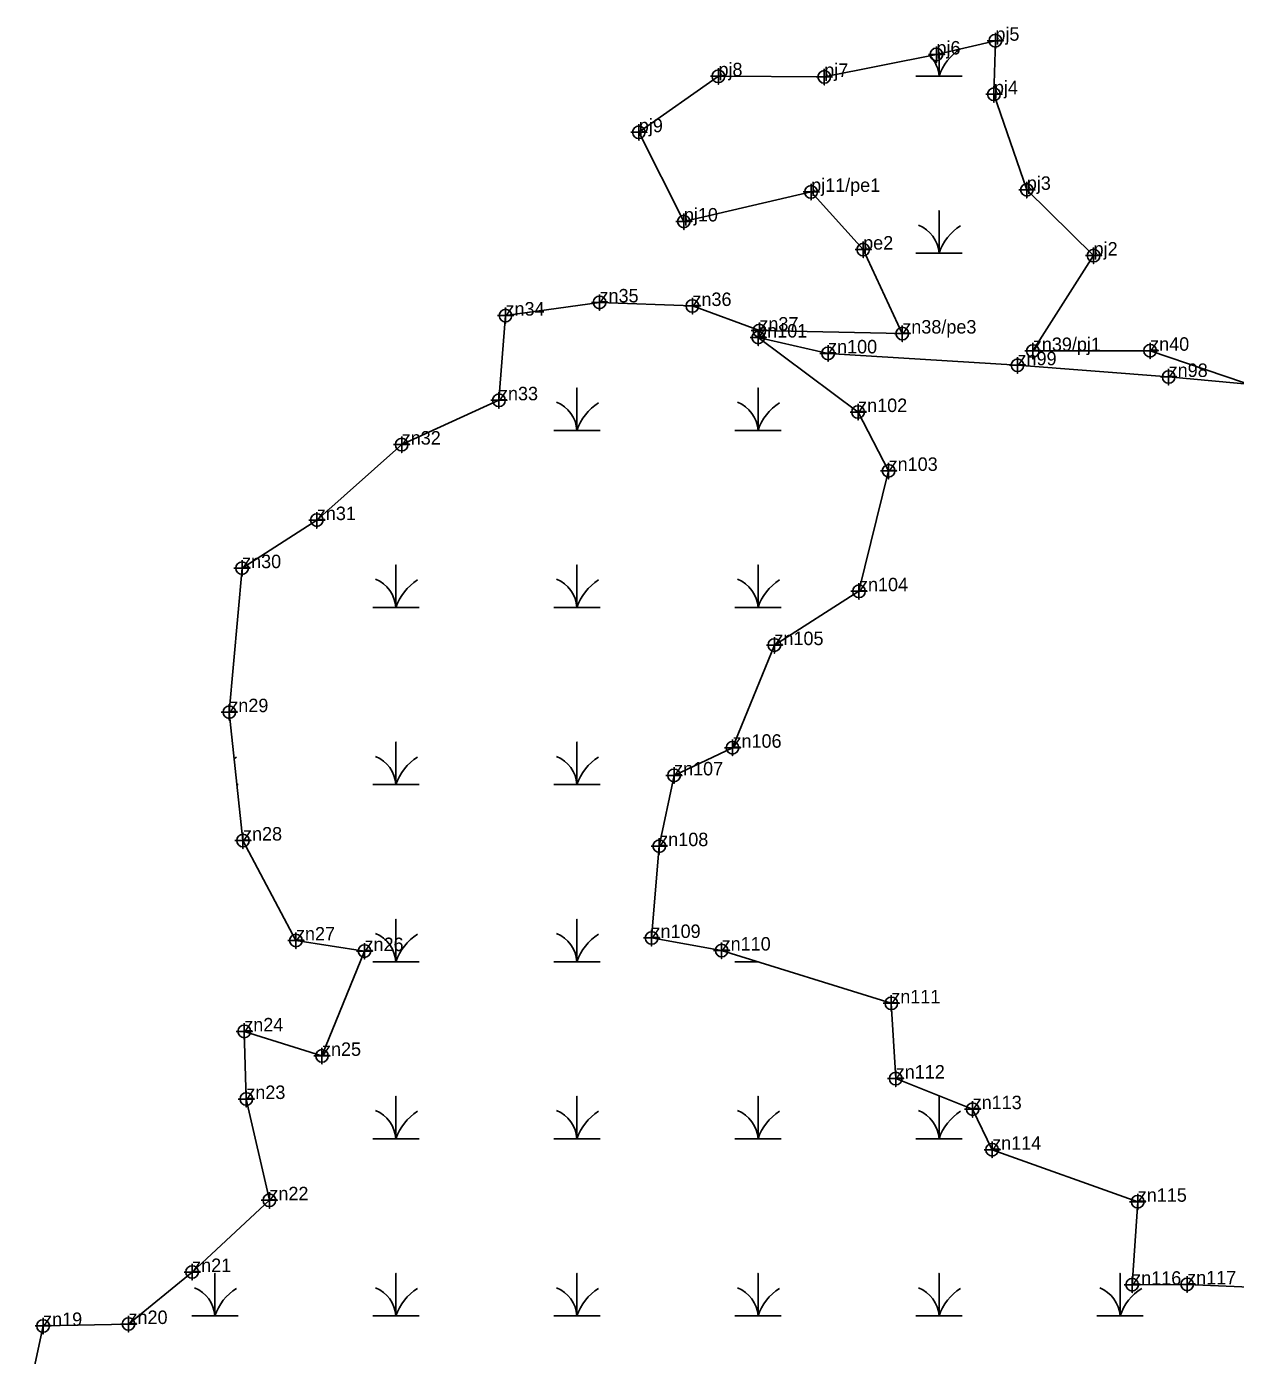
# Model space of a CAD drawing. Extents: x 2071991 to 2268989, y 436479 to 469629.
# Drawn here: x 2230405.6 to 2230854.3, y 438121.3 to 438614.8 of the extents above; entities that cross this region are included whole.
import ezdxf

# ---------------------------------------------------------------- set-up
doc = ezdxf.new("R2010")
doc.units = 0
for name, color, linetype in [('Exist Environmental Wetland Boundary', 7, 'Continuous'), ('Exist Environmental Wetland Boundary Cogo Comment', 7, 'Continuous'), ('Exist Environmental Wetland Boundary Cogo Point CELL', 7, 'Continuous'), ('Exist Hydro Swamp or Marsh', 7, 'Continuous')]:
    doc.layers.add(name, color=color, linetype=linetype)

msp = doc.modelspace()

# ---------------------------------------------------------------- linework, layer by layer
at = {"layer": 'Exist Environmental Wetland Boundary'}
for points in [[(2230779.1, 438494.34), (2230801.65, 438529.78), (2230776.86, 438554.19), (2230764.66, 438589.69), (2230765.19, 438609.56), (2230743.31, 438604.47), (2230701.66, 438596.15), (2230662.39, 438596.38), (2230632.84, 438575.59), (2230649.55, 438542.44), (2230696.79, 438553.43), (2230716.12, 438532.01), (2230730.64, 438500.82)], [(2230405.57, 438103.3), (2230411.69, 438132.22), (2230443.4, 438132.95), (2230467.02, 438152.26), (2230495.69, 438178.91), (2230487.13, 438216.52), (2230486.37, 438241.63), (2230515.22, 438232.54), (2230531.01, 438271.46), (2230505.55, 438275.39), (2230485.9, 438312.52), (2230480.82, 438360.2), (2230485.56, 438413.68), (2230513.3, 438431.53), (2230544.81, 438459.58), (2230580.92, 438476.03), (2230583.34, 438507.5), (2230618.25, 438512.38), (2230652.74, 438511.05), (2230677.58, 438501.92), (2230730.64, 438500.82)], [(2230773.41, 438489.04), (2230703.08, 438493.45), (2230677.15, 438499.34), (2230714.24, 438471.67), (2230725.56, 438449.82), (2230714.56, 438405.11), (2230683.17, 438385.1), (2230667.6, 438346.99), (2230645.91, 438336.71), (2230640.41, 438310.43), (2230637.56, 438276.33), (2230663.58, 438271.66), (2230726.56, 438252.06), (2230728.2, 438224.11), (2230756.76, 438212.75), (2230763.99, 438197.68), (2230818.04, 438178.35), (2230815.97, 438147.55), (2230836.38, 438147.67), (2230882.77, 438145.68)], [(2230779.1, 438494.34), (2230822.64, 438494.43), (2230857.33, 438482.66), (2230926.6, 438485.36), (2230967.82, 438479.62), (2231002.17, 438472.78), (2231058.98, 438467.47), (2231102.43, 438467.32)], [(2231168.57, 438357.88), (2231143.34, 438350.29), (2231127.35, 438327.91), (2231097.19, 438298.69), (2231064.71, 438287.03), (2231042.18, 438322.55), (2231008.55, 438316.28), (2230977.96, 438345.23), (2230949.82, 438363.99), (2230923.08, 438386.48), (2230914.83, 438431.59), (2230893.87, 438459.97), (2230888.53, 438479.29), (2230829.51, 438484.69), (2230773.41, 438489.04)]]:
    msp.add_lwpolyline(points, dxfattribs=at)
at = {"layer": 'Exist Environmental Wetland Boundary Cogo Point CELL'}
for points in [[(2230765.19, 438612.56), (2230765.19, 438606.56), (2230765.19, 438609.56), (2230768.19, 438609.56), (2230762.19, 438609.56)], [(2230743.31, 438607.47), (2230743.31, 438601.47), (2230743.31, 438604.47), (2230746.31, 438604.47), (2230740.31, 438604.47)], [(2230662.39, 438599.38), (2230662.39, 438593.38), (2230662.39, 438596.38), (2230665.39, 438596.38), (2230659.39, 438596.38)], [(2230701.66, 438599.15), (2230701.66, 438593.15), (2230701.66, 438596.15), (2230704.66, 438596.15), (2230698.66, 438596.15)], [(2230764.66, 438592.69), (2230764.66, 438586.69), (2230764.66, 438589.69), (2230767.66, 438589.69), (2230761.66, 438589.69)], [(2230632.84, 438578.59), (2230632.84, 438572.59), (2230632.84, 438575.59), (2230635.84, 438575.59), (2230629.84, 438575.59)], [(2230696.79, 438556.43), (2230696.79, 438550.43), (2230696.79, 438553.43), (2230699.79, 438553.43), (2230693.79, 438553.43)], [(2230776.86, 438557.19), (2230776.86, 438551.19), (2230776.86, 438554.19), (2230779.86, 438554.19), (2230773.86, 438554.19)], [(2230649.55, 438545.44), (2230649.55, 438539.44), (2230649.55, 438542.44), (2230652.55, 438542.44), (2230646.55, 438542.44)], [(2230716.12, 438535.01), (2230716.12, 438529.01), (2230716.12, 438532.01), (2230719.12, 438532.01), (2230713.12, 438532.01)], [(2230801.65, 438532.78), (2230801.65, 438526.78), (2230801.65, 438529.78), (2230804.65, 438529.78), (2230798.65, 438529.78)], [(2230583.34, 438510.5), (2230583.34, 438504.5), (2230583.34, 438507.5), (2230586.34, 438507.5), (2230580.34, 438507.5)], [(2230618.25, 438515.38), (2230618.25, 438509.38), (2230618.25, 438512.38), (2230621.25, 438512.38), (2230615.25, 438512.38)], [(2230652.74, 438514.05), (2230652.74, 438508.05), (2230652.74, 438511.05), (2230655.74, 438511.05), (2230649.74, 438511.05)], [(2230677.15, 438502.34), (2230677.15, 438496.34), (2230677.15, 438499.34), (2230680.15, 438499.34), (2230674.15, 438499.34)], [(2230677.58, 438504.92), (2230677.58, 438498.92), (2230677.58, 438501.92), (2230680.58, 438501.92), (2230674.58, 438501.92)], [(2230730.64, 438503.82), (2230730.64, 438497.82), (2230730.64, 438500.82), (2230733.64, 438500.82), (2230727.64, 438500.82)], [(2230703.08, 438496.45), (2230703.08, 438490.45), (2230703.08, 438493.45), (2230706.08, 438493.45), (2230700.08, 438493.45)], [(2230779.1, 438497.34), (2230779.1, 438491.34), (2230779.1, 438494.34), (2230782.1, 438494.34), (2230776.1, 438494.34)], [(2230822.64, 438497.43), (2230822.64, 438491.43), (2230822.64, 438494.43), (2230825.64, 438494.43), (2230819.64, 438494.43)], [(2230773.41, 438492.04), (2230773.41, 438486.04), (2230773.41, 438489.04), (2230776.41, 438489.04), (2230770.41, 438489.04)], [(2230829.51, 438487.69), (2230829.51, 438481.69), (2230829.51, 438484.69), (2230832.51, 438484.69), (2230826.51, 438484.69)], [(2230580.92, 438479.03), (2230580.92, 438473.03), (2230580.92, 438476.03), (2230583.92, 438476.03), (2230577.92, 438476.03)], [(2230714.24, 438474.67), (2230714.24, 438468.67), (2230714.24, 438471.67), (2230717.24, 438471.67), (2230711.24, 438471.67)], [(2230544.81, 438462.58), (2230544.81, 438456.58), (2230544.81, 438459.58), (2230547.81, 438459.58), (2230541.81, 438459.58)], [(2230725.56, 438452.82), (2230725.56, 438446.82), (2230725.56, 438449.82), (2230728.56, 438449.82), (2230722.56, 438449.82)], [(2230513.3, 438434.53), (2230513.3, 438428.53), (2230513.3, 438431.53), (2230516.3, 438431.53), (2230510.3, 438431.53)], [(2230485.56, 438416.68), (2230485.56, 438410.68), (2230485.56, 438413.68), (2230488.56, 438413.68), (2230482.56, 438413.68)], [(2230714.56, 438408.11), (2230714.56, 438402.11), (2230714.56, 438405.11), (2230717.56, 438405.11), (2230711.56, 438405.11)], [(2230683.17, 438388.1), (2230683.17, 438382.1), (2230683.17, 438385.1), (2230686.17, 438385.1), (2230680.17, 438385.1)], [(2230480.82, 438363.2), (2230480.82, 438357.2), (2230480.82, 438360.2), (2230483.82, 438360.2), (2230477.82, 438360.2)], [(2230667.6, 438349.99), (2230667.6, 438343.99), (2230667.6, 438346.99), (2230670.6, 438346.99), (2230664.6, 438346.99)], [(2230645.91, 438339.71), (2230645.91, 438333.71), (2230645.91, 438336.71), (2230648.91, 438336.71), (2230642.91, 438336.71)], [(2230485.9, 438315.52), (2230485.9, 438309.52), (2230485.9, 438312.52), (2230488.9, 438312.52), (2230482.9, 438312.52)], [(2230640.41, 438313.43), (2230640.41, 438307.43), (2230640.41, 438310.43), (2230643.41, 438310.43), (2230637.41, 438310.43)], [(2230637.56, 438279.33), (2230637.56, 438273.33), (2230637.56, 438276.33), (2230640.56, 438276.33), (2230634.56, 438276.33)], [(2230505.55, 438278.39), (2230505.55, 438272.39), (2230505.55, 438275.39), (2230508.55, 438275.39), (2230502.55, 438275.39)], [(2230531.01, 438274.46), (2230531.01, 438268.46), (2230531.01, 438271.46), (2230534.01, 438271.46), (2230528.01, 438271.46)], [(2230663.58, 438274.66), (2230663.58, 438268.66), (2230663.58, 438271.66), (2230666.58, 438271.66), (2230660.58, 438271.66)], [(2230726.56, 438255.06), (2230726.56, 438249.06), (2230726.56, 438252.06), (2230729.56, 438252.06), (2230723.56, 438252.06)], [(2230486.37, 438244.63), (2230486.37, 438238.63), (2230486.37, 438241.63), (2230489.37, 438241.63), (2230483.37, 438241.63)], [(2230515.22, 438235.54), (2230515.22, 438229.54), (2230515.22, 438232.54), (2230518.22, 438232.54), (2230512.22, 438232.54)], [(2230728.2, 438227.11), (2230728.2, 438221.11), (2230728.2, 438224.11), (2230731.2, 438224.11), (2230725.2, 438224.11)], [(2230487.13, 438219.52), (2230487.13, 438213.52), (2230487.13, 438216.52), (2230490.13, 438216.52), (2230484.13, 438216.52)], [(2230756.76, 438215.75), (2230756.76, 438209.75), (2230756.76, 438212.75), (2230759.76, 438212.75), (2230753.76, 438212.75)], [(2230763.99, 438200.68), (2230763.99, 438194.68), (2230763.99, 438197.68), (2230766.99, 438197.68), (2230760.99, 438197.68)], [(2230495.69, 438181.91), (2230495.69, 438175.91), (2230495.69, 438178.91), (2230498.69, 438178.91), (2230492.69, 438178.91)], [(2230818.04, 438181.35), (2230818.04, 438175.35), (2230818.04, 438178.35), (2230821.04, 438178.35), (2230815.04, 438178.35)], [(2230467.02, 438155.26), (2230467.02, 438149.26), (2230467.02, 438152.26), (2230470.02, 438152.26), (2230464.02, 438152.26)], [(2230815.97, 438150.55), (2230815.97, 438144.55), (2230815.97, 438147.55), (2230818.97, 438147.55), (2230812.97, 438147.55)], [(2230836.38, 438150.67), (2230836.38, 438144.67), (2230836.38, 438147.67), (2230839.38, 438147.67), (2230833.38, 438147.67)], [(2230443.4, 438135.95), (2230443.4, 438129.95), (2230443.4, 438132.95), (2230446.4, 438132.95), (2230440.4, 438132.95)], [(2230411.69, 438135.22), (2230411.69, 438129.22), (2230411.69, 438132.22), (2230414.69, 438132.22), (2230408.69, 438132.22)]]:
    msp.add_lwpolyline(points, dxfattribs=at)
for centre in [(2230765.19, 438609.56), (2230743.31, 438604.47), (2230662.39, 438596.38), (2230701.66, 438596.15), (2230764.66, 438589.69), (2230632.84, 438575.59), (2230696.79, 438553.43), (2230776.86, 438554.19), (2230649.55, 438542.44), (2230716.12, 438532.01), (2230801.65, 438529.78), (2230618.25, 438512.38), (2230652.74, 438511.05), (2230583.34, 438507.5), (2230677.15, 438499.34), (2230677.58, 438501.92), (2230730.64, 438500.82), (2230703.08, 438493.45), (2230779.1, 438494.34), (2230822.64, 438494.43), (2230773.41, 438489.04), (2230829.51, 438484.69), (2230580.92, 438476.03), (2230714.24, 438471.67), (2230544.81, 438459.58), (2230725.56, 438449.82), (2230513.3, 438431.53), (2230485.56, 438413.68), (2230714.56, 438405.11), (2230683.17, 438385.1), (2230480.82, 438360.2), (2230667.6, 438346.99), (2230645.91, 438336.71), (2230485.9, 438312.52), (2230640.41, 438310.43), (2230637.56, 438276.33), (2230505.55, 438275.39), (2230531.01, 438271.46), (2230663.58, 438271.66), (2230726.56, 438252.06), (2230486.37, 438241.63), (2230515.22, 438232.54), (2230728.2, 438224.11), (2230487.13, 438216.52), (2230756.76, 438212.75), (2230763.99, 438197.68), (2230495.69, 438178.91), (2230818.04, 438178.35), (2230467.02, 438152.26), (2230815.97, 438147.55), (2230836.38, 438147.67), (2230411.69, 438132.22), (2230443.4, 438132.95)]:
    msp.add_circle(centre, 2.34, dxfattribs=at)
at = {"layer": 'Exist Hydro Swamp or Marsh'}
for p, q in [((2230483.68, 438333.3), (2230484.07, 438333.3)), ((2230668.48, 438267.52), (2230676.87, 438267.52))]:
    msp.add_line(p, q, dxfattribs=at)
for points in [[(2230735.68, 438596.42), (2230744.28, 438596.42), (2230744.28, 438604.7)], [(2230744.28, 438604.7), (2230744.28, 438596.42), (2230752.88, 438596.42)], [(2230735.68, 438530.64), (2230744.28, 438530.64), (2230744.28, 438546.42), (2230744.28, 438530.64), (2230752.88, 438530.64)], [(2230601.27, 438464.86), (2230609.87, 438464.86), (2230609.87, 438480.64), (2230609.87, 438464.86), (2230618.48, 438464.86)], [(2230668.48, 438464.86), (2230677.08, 438464.86), (2230677.08, 438480.64), (2230677.08, 438464.86), (2230685.68, 438464.86)], [(2230534.07, 438399.08), (2230542.67, 438399.08), (2230542.67, 438414.86), (2230542.67, 438399.08), (2230551.27, 438399.08)], [(2230601.27, 438399.08), (2230609.87, 438399.08), (2230609.87, 438414.86), (2230609.87, 438399.08), (2230618.48, 438399.08)], [(2230668.48, 438399.08), (2230677.08, 438399.08), (2230677.08, 438414.86), (2230677.08, 438399.08), (2230685.68, 438399.08)], [(2230534.07, 438333.3), (2230542.67, 438333.3), (2230542.67, 438349.08), (2230542.67, 438333.3), (2230551.27, 438333.3)], [(2230601.27, 438333.3), (2230609.87, 438333.3), (2230609.87, 438349.08), (2230609.87, 438333.3), (2230618.48, 438333.3)], [(2230534.07, 438267.52), (2230542.67, 438267.52), (2230542.67, 438283.3), (2230542.67, 438267.52), (2230551.27, 438267.52)], [(2230601.27, 438267.52), (2230609.87, 438267.52), (2230609.87, 438283.3), (2230609.87, 438267.52), (2230618.48, 438267.52)], [(2230534.07, 438201.74), (2230542.67, 438201.74), (2230542.67, 438217.52), (2230542.67, 438201.74), (2230551.27, 438201.74)], [(2230601.27, 438201.74), (2230609.87, 438201.74), (2230609.87, 438217.52), (2230609.87, 438201.74), (2230618.48, 438201.74)], [(2230668.48, 438201.74), (2230677.08, 438201.74), (2230677.08, 438217.52), (2230677.08, 438201.74), (2230685.68, 438201.74)], [(2230735.68, 438201.74), (2230744.28, 438201.74), (2230744.28, 438217.52), (2230744.28, 438201.74), (2230752.88, 438201.74)], [(2230466.87, 438135.96), (2230475.47, 438135.96), (2230475.47, 438151.74), (2230475.47, 438135.96), (2230484.07, 438135.96)], [(2230534.07, 438135.96), (2230542.67, 438135.96), (2230542.67, 438151.74), (2230542.67, 438135.96), (2230551.27, 438135.96)], [(2230601.27, 438135.96), (2230609.87, 438135.96), (2230609.87, 438151.74), (2230609.87, 438135.96), (2230618.48, 438135.96)], [(2230668.48, 438135.96), (2230677.08, 438135.96), (2230677.08, 438151.74), (2230677.08, 438135.96), (2230685.68, 438135.96)], [(2230735.68, 438135.96), (2230744.28, 438135.96), (2230744.28, 438151.74), (2230744.28, 438135.96), (2230752.88, 438135.96)], [(2230802.88, 438135.96), (2230811.48, 438135.96), (2230811.48, 438151.74), (2230811.48, 438135.96), (2230820.09, 438135.96)]]:
    msp.add_lwpolyline(points, dxfattribs=at)
for centre, radius, start, end in [((2230762.52, 438590.36), 19.22, 122.8182, 161.6222), ((2230732.01, 438595.54), 12.3, 4.1403, 43.4807), ((2230732.01, 438529.76), 12.3, 4.1403, 67.535), ((2230762.52, 438524.58), 19.22, 122.1274, 161.6222), ((2230597.61, 438463.98), 12.3, 4.1403, 67.535), ((2230628.12, 438458.8), 19.22, 122.1274, 161.6222), ((2230664.81, 438463.98), 12.3, 4.1403, 67.535), ((2230695.32, 438458.8), 19.22, 122.1274, 161.6222), ((2230530.4, 438398.2), 12.3, 4.1403, 67.535), ((2230560.91, 438393.02), 19.22, 122.1274, 161.6222), ((2230597.61, 438398.2), 12.3, 4.1403, 67.535), ((2230628.12, 438393.02), 19.22, 122.1274, 161.6222), ((2230664.81, 438398.2), 12.3, 4.1403, 67.535), ((2230695.32, 438393.02), 19.22, 122.1274, 161.6222), ((2230493.71, 438327.24), 19.22, 122.1274, 125.1178), ((2230530.4, 438332.41), 12.3, 4.1403, 67.535), ((2230560.91, 438327.24), 19.22, 122.1274, 161.6222), ((2230597.61, 438332.41), 12.3, 4.1403, 67.535), ((2230628.12, 438327.24), 19.22, 122.1274, 161.6222), ((2230530.4, 438266.63), 12.3, 4.1403, 67.535), ((2230560.91, 438261.46), 19.22, 122.1274, 161.6222), ((2230597.61, 438266.63), 12.3, 4.1403, 67.535), ((2230628.12, 438261.46), 19.22, 122.1274, 161.6222), ((2230530.4, 438200.85), 12.3, 4.1403, 67.535), ((2230560.91, 438195.68), 19.22, 122.1274, 161.6222), ((2230597.61, 438200.85), 12.3, 4.1403, 67.535), ((2230628.12, 438195.68), 19.22, 122.1274, 161.6222), ((2230664.81, 438200.85), 12.3, 4.1403, 67.535), ((2230695.32, 438195.68), 19.22, 122.1274, 161.6222), ((2230732.01, 438200.85), 12.3, 4.1403, 67.535), ((2230762.52, 438195.68), 19.22, 122.1274, 161.6222), ((2230463.2, 438135.07), 12.3, 4.1403, 67.535), ((2230493.71, 438129.9), 19.22, 122.1274, 161.6222), ((2230530.4, 438135.07), 12.3, 4.1403, 67.535), ((2230560.91, 438129.9), 19.22, 122.1274, 161.6222), ((2230597.61, 438135.07), 12.3, 4.1403, 67.535), ((2230628.12, 438129.9), 19.22, 122.1274, 161.6222), ((2230664.81, 438135.07), 12.3, 4.1403, 67.535), ((2230695.32, 438129.9), 19.22, 122.1274, 161.6222), ((2230732.01, 438135.07), 12.3, 4.1403, 67.535), ((2230762.52, 438129.9), 19.22, 122.1274, 161.6222), ((2230799.22, 438135.07), 12.3, 4.1403, 67.535), ((2230829.73, 438129.9), 19.22, 122.1274, 161.6222)]:
    msp.add_arc(centre, radius, start, end, dxfattribs=at)

# ---------------------------------------------------------------- texts
at = {"layer": 'Exist Environmental Wetland Boundary Cogo Comment'}
for s, p in [('pj5', (2230765.19, 438609.56)), ('pj6', (2230743.31, 438604.47)), ('pj8', (2230662.39, 438596.38)), ('pj7', (2230701.66, 438596.15)), ('pj4', (2230764.66, 438589.69)), ('pj9', (2230632.84, 438575.59)), ('pj11/pe1', (2230696.79, 438553.43)), ('pj3', (2230776.86, 438554.19)), ('pj10', (2230649.55, 438542.44)), ('pe2', (2230716.12, 438532.01)), ('pj2', (2230801.65, 438529.78)), ('zn35', (2230618.25, 438512.38)), ('zn36', (2230652.74, 438511.05)), ('zn34', (2230583.34, 438507.5)), ('zn37', (2230677.58, 438501.92)), ('zn38/pe3', (2230730.64, 438500.82)), ('zn101', (2230677.15, 438499.34)), ('zn100', (2230703.08, 438493.45)), ('zn39/pj1', (2230779.1, 438494.34)), ('zn40', (2230822.64, 438494.43)), ('zn99', (2230773.41, 438489.04)), ('zn98', (2230829.51, 438484.69)), ('zn33', (2230580.92, 438476.03)), ('zn102', (2230714.24, 438471.67)), ('zn32', (2230544.81, 438459.58)), ('zn103', (2230725.56, 438449.82)), ('zn31', (2230513.3, 438431.53)), ('zn30', (2230485.56, 438413.68)), ('zn104', (2230714.56, 438405.11)), ('zn105', (2230683.17, 438385.1)), ('zn29', (2230480.82, 438360.2)), ('zn106', (2230667.6, 438346.99)), ('zn107', (2230645.91, 438336.71)), ('zn28', (2230485.9, 438312.52)), ('zn108', (2230640.41, 438310.43)), ('zn27', (2230505.55, 438275.39)), ('zn109', (2230637.56, 438276.33)), ('zn26', (2230531.01, 438271.46)), ('zn110', (2230663.58, 438271.66)), ('zn111', (2230726.56, 438252.06)), ('zn24', (2230486.37, 438241.63)), ('zn25', (2230515.22, 438232.54)), ('zn112', (2230728.2, 438224.11)), ('zn23', (2230487.13, 438216.52)), ('zn113', (2230756.76, 438212.75)), ('zn114', (2230763.99, 438197.68)), ('zn22', (2230495.69, 438178.91)), ('zn115', (2230818.04, 438178.35)), ('zn21', (2230467.02, 438152.26)), ('zn116', (2230815.97, 438147.55)), ('zn117', (2230836.38, 438147.67)), ('zn19', (2230411.69, 438132.22)), ('zn20', (2230443.4, 438132.95))]:
    msp.add_text(s, height=5, dxfattribs=at).set_placement(p)

doc.saveas('drawing.dxf')
